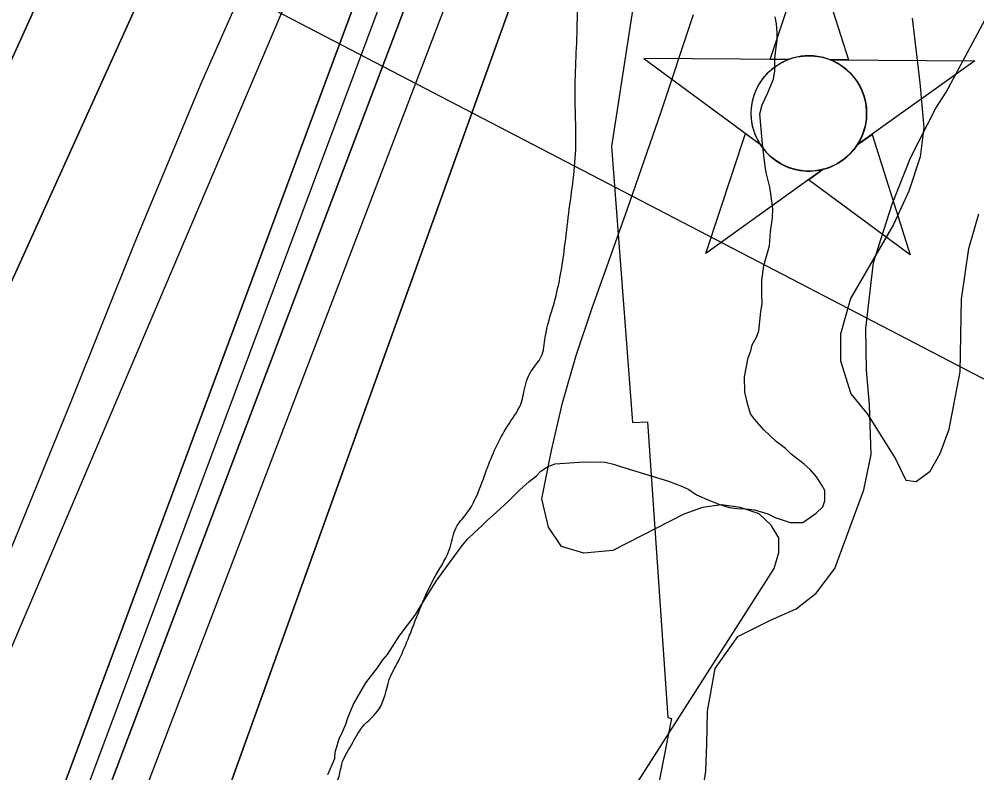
# Model space of a CAD drawing. Extents: x 3361039 to 3398939, y 576572 to 602007.
# Drawn here: x 3386827 to 3387334, y 597634 to 598033 of the extents above; entities that cross this region are included whole.
import ezdxf

# ---------------------------------------------------------------- set-up
doc = ezdxf.new("R2010")
doc.units = 0
for name, color, linetype in [('V-CHAN-NAID', 7, 'Continuous'), ('V-RIVR-EDGE', 7, 'Continuous'), ('V-RIVR-RANG', 7, 'Continuous'), ('V-RRAP-RVMT', 7, 'Continuous'), ('V-SITE-VEGE', 7, 'Continuous'), ('V-TOPO-DPTH', 7, 'Continuous'), ('V-TOPO-MINR', 7, 'Continuous'), ('V-TOPO-WATR', 7, 'Continuous'), ('V-WETL-SWMP', 7, 'Continuous')]:
    doc.layers.add(name, color=color, linetype=linetype)

msp = doc.modelspace()

# ---------------------------------------------------------------- linework, layer by layer
at = {"layer": 'V-CHAN-NAID'}
for points in [[(3387233.94, 598011.51), (3387224.35, 598011.58), (3387245.47, 598075.06), (3387265.7, 598011.29), (3387256.11, 598011.35), (3387254.53, 598011.93), (3387252.44, 598012.55), (3387250.4, 598013), (3387248.36, 598013.31), (3387247.2, 598013.42), (3387245.66, 598013.51), (3387243.94, 598013.5), (3387242.57, 598013.43), (3387240.66, 598013.23), (3387239.3, 598013.01), (3387237.51, 598012.63), (3387235.98, 598012.21), (3387234.95, 598011.88)], [(3387233.94, 598011.51), (3387157.44, 598012.05), (3387219.01, 597966.65), (3387217.9, 597968.56), (3387217.09, 597970.19), (3387216.26, 597972.16), (3387215.56, 597974.21), (3387215.2, 597975.54), (3387214.84, 597977.16), (3387214.6, 597978.61), (3387214.41, 597980.2), (3387214.3, 597981.94), (3387214.29, 597983.52), (3387214.39, 597985.6), (3387214.58, 597987.21), (3387214.97, 597989.42), (3387215.45, 597991.34), (3387216.05, 597993.23), (3387216.71, 597994.91), (3387217.43, 597996.49), (3387218.25, 597998.03), (3387219.31, 597999.77), (3387220.34, 598001.24), (3387221.34, 598002.5), (3387222.34, 598003.65), (3387223.65, 598004.99), (3387224.7, 598005.95), (3387226.42, 598007.35), (3387227.63, 598008.22), (3387229.32, 598009.29), (3387231.05, 598010.23), (3387232.5, 598010.92)], [(3387256.11, 598011.35), (3387332.6, 598010.81), (3387270.4, 597966.29), (3387271.31, 597967.78), (3387272.29, 597969.62), (3387273, 597971.21), (3387273.74, 597973.16), (3387274.29, 597974.95), (3387274.69, 597976.59), (3387275.05, 597978.6), (3387275.23, 597980.17), (3387275.36, 597982.38), (3387275.33, 597984.44), (3387275.14, 597986.66), (3387274.87, 597988.42), (3387274.38, 597990.65), (3387273.74, 597992.79), (3387272.99, 597994.77), (3387272.34, 597996.21), (3387271.34, 597998.13), (3387270.27, 597999.85), (3387269.06, 598001.55), (3387267.8, 598003.09), (3387266.53, 598004.46), (3387264.9, 598005.99), (3387263.15, 598007.4), (3387261.47, 598008.58), (3387259.58, 598009.71), (3387258.11, 598010.47)], [(3387252.37, 597953.38), (3387190.17, 597908.86), (3387211.29, 597972.34), (3387219.01, 597966.65), (3387219.64, 597965.69), (3387221.03, 597963.83), (3387222.24, 597962.41), (3387223.71, 597960.91), (3387225.1, 597959.66), (3387226.55, 597958.5), (3387227.95, 597957.52), (3387229.63, 597956.48), (3387231.34, 597955.57), (3387233.14, 597954.76), (3387234.58, 597954.2), (3387236.21, 597953.67), (3387238.44, 597953.11), (3387239.97, 597952.82), (3387241.99, 597952.57), (3387243.53, 597952.46), (3387245.39, 597952.44), (3387247.08, 597952.52), (3387248.79, 597952.69), (3387250.69, 597953.01)], [(3387270.4, 597966.29), (3387278.2, 597971.87), (3387298.42, 597908.09), (3387244.57, 597947.8), (3387252.37, 597953.38), (3387254.04, 597953.86), (3387255.65, 597954.42), (3387257.81, 597955.33), (3387259.54, 597956.22), (3387261.41, 597957.33), (3387263.15, 597958.54), (3387264.7, 597959.79), (3387265.98, 597960.96), (3387267.37, 597962.38), (3387268.57, 597963.78), (3387269.69, 597965.25)]]:
    msp.add_lwpolyline(points, close=True, dxfattribs=at)
msp.add_circle((3387244.82, 597982.98), 30.54, dxfattribs=at)
at = {"layer": 'V-RIVR-EDGE'}
for points in [[(3387035.8, 597712.74), (3387047.5, 597738.78), (3387054.93, 597753.21), (3387058.13, 597763.77), (3387063.43, 597770.81), (3387068.39, 597779.25), (3387074.77, 597795.8), (3387086.1, 597818.68), (3387092.83, 597830.64), (3387093.9, 597835.57), (3387097.8, 597846.48), (3387103.1, 597854.22), (3387105.24, 597864.44), (3387109.87, 597882.4), (3387115.22, 597909.87), (3387117.38, 597927.84), (3387121.35, 597963.77), (3387121.06, 597990.55), (3387122.21, 598030.01), (3387122.28, 598056.79), (3387121.65, 598086.75), (3387121.68, 598099.43), (3387124.54, 598116.69), (3387130.24, 598140.99), (3387137.36, 598168.46), (3387146.57, 598188.52), (3387150.47, 598200.49), (3387153.68, 598215.64), (3387157.26, 598236.07), (3387156.59, 598249.46), (3387159.08, 598262.84), (3387165.5, 598291.72), (3387167.63, 598300.17), (3387174.39, 598323.06), (3387179.37, 598343.48), (3387187.17, 598364.61), (3387191.81, 598388.21), (3387198.21, 598408.63), (3387204.57, 598416.72), (3387208.11, 598423.76), (3387213.77, 598431.14), (3387216.26, 598440.65), (3387221.21, 598446.63), (3387229.68, 598453.3), (3387243.46, 598468.07), (3387252.29, 598476.85), (3387261.48, 598490.57), (3387266.8, 598503.95), (3387269.3, 598516.98), (3387269.33, 598527.55), (3387270.42, 598539.89), (3387269.75, 598556.8), (3387269.78, 598566.67), (3387272.62, 598575.47), (3387274.75, 598580.75), (3387276.18, 598592.02), (3387282.23, 598617.03), (3387286.17, 598640.27), (3387294.7, 598671.61), (3387299.01, 598704.02), (3387299.39, 598716.35), (3387302.24, 598725.16), (3387308.96, 598738.18), (3387313.23, 598752.26), (3387332.02, 598799.79), (3387344.75, 598817.37), (3387353.58, 598828.27), (3387361.36, 598838.83), (3387376.94, 598868.39), (3387385.09, 598885.28), (3387395.35, 598901.47), (3387408.09, 598925.04), (3387425.43, 598953.54), (3387434.98, 598969.73), (3387436.06, 598977.13), (3387437.14, 598988.75), (3387433.01, 599029.28), (3387428.84, 599052.55), (3387427.47, 599065.95), (3387425.74, 599080.4), (3387425.77, 599092.03), (3387427.7, 599161.79), (3387425.7, 599207.96), (3387426.15, 599247.42), (3387428, 599280.54), (3387431.62, 599320.7), (3387432.37, 599340.79), (3387428.9, 599359.82), (3387429.28, 599371.8), (3387429.31, 599383.43), (3387432.15, 599392.94), (3387435.68, 599396.81), (3387443.8, 599402.07), (3387448.75, 599408.05), (3387453.71, 599419.67), (3387455.15, 599430.94), (3387455.17, 599438.69), (3387455.9, 599451.02), (3387454.53, 599465.47), (3387450.7, 599482.04), (3387440.53, 599502.86), (3387424.74, 599530.74), (3387411.77, 599557.9), (3387402.66, 599578.01), (3387395.67, 599601.63), (3387394.28, 599611.86), (3387394.68, 599629.12), (3387395.06, 599640.75), (3387392.99, 599656.96), (3387390.55, 599667.54), (3387386.02, 599691.87), (3387381.49, 599710.91), (3387377.99, 599719.72), (3387375.18, 599722.9), (3387370.96, 599725.38), (3387370.62, 599734.19), (3387372.8, 599758.5), (3387377.45, 599788.44), (3387381.38, 599808.51), (3387384.96, 599830.35), (3387389.56, 599840.91), (3387396.97, 599842.3), (3387399.8, 599846.53), (3387396.3, 599856.4), (3387392.8, 599866.98), (3387392.12, 599875.44), (3387391.82, 599896.58), (3387391.86, 599913.85), (3387391.17, 599920.19), (3387390.83, 599926.89), (3387390.86, 599936.4), (3387393.03, 599958.95), (3387396.25, 599978.32), (3387394.5, 599983.97), (3387394.52, 599992.42), (3387395.97, 600010.39), (3387397.79, 600031.18), (3387399.98, 600061.83), (3387403.23, 600096), (3387404.37, 600126.65), (3387408.35, 600169.28), (3387410.19, 600200.64), (3387410.33, 600201.96)], [(3386834.88, 597373.08), (3386858.16, 597407.31), (3386871.23, 597423.14), (3386874.76, 597423.48), (3386877.23, 597425.59), (3386881.12, 597430.16), (3386886.06, 597432.97), (3386892.76, 597437.18), (3386895.59, 597441.4), (3386899.84, 597447.73), (3386902.32, 597456.18), (3386908.32, 597459.69), (3386911.15, 597463.21), (3386917.52, 597473.41), (3386925.3, 597487.49), (3386938.75, 597510.36), (3386953.61, 597533.93), (3386962.82, 597551.88), (3386978.39, 597581.44), (3386985.13, 597597.63), (3386985.15, 597605.74), (3386986.22, 597609.96), (3386991.54, 597624.05), (3386995.78, 597631.08), (3386997.56, 597638.48), (3387002.52, 597648.33), (3387008.54, 597658.18), (3387017.37, 597667.68), (3387022.69, 597683.17), (3387027.3, 597692.67), (3387032.61, 597704.64), (3387035.8, 597712.74)]]:
    msp.add_spline(points, degree=3, dxfattribs=at)
at = {"layer": 'V-RIVR-RANG'}
msp.add_line((3387647.07, 597681.1), (3386387.5, 598336.77), dxfattribs=at)
at = {"layer": 'V-RRAP-RVMT'}
for p, q in [((3387158.47, 598082.84), (3387140.23, 597965.45)), ((3387140.23, 597965.45), (3387151.35, 597819.27)), ((3387151.35, 597819.27), (3387159.42, 597819.7)), ((3387159.42, 597819.7), (3387170.16, 597663.05)), ((3387172.12, 597662.57), (3387142.32, 597511.39)), ((3387170.16, 597663.05), (3387172.12, 597662.57))]:
    msp.add_line(p, q, dxfattribs=at)
at = {"layer": 'V-SITE-VEGE'}
for p, q in [((3387227.72, 598030.41), (3387226.93, 598034.04)), ((3387227.99, 598025.73), (3387227.72, 598030.41)), ((3387299.39, 598033.46), (3387303.55, 597999.09)), ((3387228.01, 598021.58), (3387227.99, 598025.73)), ((3387227.24, 598016.63), (3387228.01, 598021.58)), ((3387226.74, 598011.95), (3387227.24, 598016.63)), ((3387226.76, 598005.46), (3387226.74, 598011.95)), ((3387225.99, 598001.03), (3387226.76, 598005.46)), ((3387222.9, 597993.49), (3387225.99, 598001.03)), ((3387303.55, 597999.09), (3387305.65, 597975.5)), ((3387220.06, 597987.5), (3387222.9, 597993.49)), ((3387218.77, 597982.82), (3387220.06, 597987.5)), ((3387220.12, 597968.79), (3387218.77, 597982.82)), ((3387305.65, 597975.5), (3387303.68, 597959.99)), ((3387220.39, 597965.15), (3387220.12, 597968.79)), ((3387221.72, 597955.02), (3387220.39, 597965.15)), ((3387303.68, 597959.99), (3387297.67, 597941.76)), ((3387222.25, 597951.64), (3387221.72, 597955.02)), ((3387224.1, 597943.85), (3387222.25, 597951.64)), ((3387224.9, 597939.17), (3387224.1, 597943.85)), ((3387225.7, 597932.42), (3387224.9, 597939.17)), ((3387297.67, 597941.76), (3387289.64, 597924.21)), ((3387225.45, 597927.74), (3387225.7, 597932.42)), ((3387329.46, 597911.53), (3387334.79, 597929.75)), ((3387224.44, 597920.2), (3387225.45, 597927.74)), ((3387289.64, 597924.21), (3387266.84, 597885.03)), ((3387223.94, 597912.92), (3387224.44, 597920.2)), ((3387220.86, 597902.51), (3387223.94, 597912.92)), ((3387325.5, 597884.55), (3387329.46, 597911.53)), ((3387219.84, 597894.45), (3387220.86, 597902.51)), ((3387219.87, 597887.44), (3387219.84, 597894.45)), ((3387220.14, 597882.24), (3387219.87, 597887.44)), ((3387266.84, 597885.03), (3387261.51, 597866.14)), ((3387324.95, 597846.12), (3387325.5, 597884.55)), ((3387218.37, 597867.94), (3387219.38, 597878.08)), ((3387219.38, 597878.08), (3387220.14, 597882.24)), ((3387217.08, 597864.56), (3387218.37, 597867.94)), ((3387214.75, 597860.39), (3387217.08, 597864.56)), ((3387261.51, 597866.14), (3387261.56, 597851.98)), ((3387212.7, 597853.62), (3387213.98, 597857.27)), ((3387213.98, 597857.27), (3387214.75, 597860.39)), ((3387210.65, 597843.48), (3387212.7, 597853.62)), ((3387261.56, 597851.98), (3387267.01, 597834.47)), ((3387210.94, 597835.43), (3387210.65, 597843.48)), ((3387318.98, 597815.76), (3387324.95, 597846.12)), ((3387212.26, 597829.45), (3387210.94, 597835.43)), ((3387267.01, 597834.47), (3387275.81, 597823.71)), ((3387213.83, 597824), (3387212.26, 597829.45)), ((3387215.92, 597821.15), (3387213.83, 597824)), ((3387275.81, 597823.71), (3387290.72, 597800.16)), ((3387220.88, 597815.45), (3387215.92, 597821.15)), ((3387227.4, 597809.23), (3387220.88, 597815.45)), ((3387314.3, 597802.94), (3387318.98, 597815.76)), ((3387232.35, 597805.61), (3387227.4, 597809.23)), ((3387235.48, 597802.5), (3387232.35, 597805.61)), ((3387242.25, 597797.32), (3387235.48, 597802.5)), ((3387308.94, 597793.48), (3387314.3, 597802.94)), ((3387106.58, 597796.1), (3387110.48, 597797.42)), ((3387110.48, 597797.42), (3387120.61, 597798.23)), ((3387120.61, 597798.23), (3387125.81, 597798.51)), ((3387125.81, 597798.51), (3387136.98, 597798.28)), ((3387136.98, 597798.28), (3387141.41, 597797.26)), ((3387141.41, 597797.26), (3387145.05, 597795.97)), ((3387245.38, 597794.47), (3387242.25, 597797.32)), ((3387290.72, 597800.16), (3387296.15, 597788.72)), ((3387096.73, 597788.01), (3387100.62, 597791.15)), ((3387100.62, 597791.15), (3387102.96, 597793.49)), ((3387102.96, 597793.49), (3387106.58, 597796.1)), ((3387145.05, 597795.97), (3387170.54, 597788.25)), ((3387248.77, 597790.59), (3387245.38, 597794.47)), ((3387301.54, 597788.06), (3387308.94, 597793.48)), ((3387091.55, 597783.58), (3387096.73, 597788.01)), ((3387170.54, 597788.25), (3387177.83, 597785.42)), ((3387251.64, 597786.18), (3387248.77, 597790.59)), ((3387253.21, 597783.32), (3387251.64, 597786.18)), ((3387296.15, 597788.72), (3387301.54, 597788.06)), ((3387085.59, 597777.58), (3387091.55, 597783.58)), ((3387177.83, 597785.42), (3387181.21, 597783.87)), ((3387181.21, 597783.87), (3387185.38, 597781.03)), ((3387185.38, 597781.03), (3387191.89, 597778.19)), ((3387253.23, 597777.87), (3387253.21, 597783.32)), ((3387079.37, 597771.84), (3387085.59, 597777.58)), ((3387191.89, 597778.19), (3387197.09, 597776.12)), ((3387197.09, 597776.12), (3387202.56, 597774.32)), ((3387252.2, 597774.74), (3387253.23, 597777.87)), ((3387074.45, 597767.41), (3387079.37, 597771.84)), ((3387202.56, 597774.32), (3387206.72, 597773.82)), ((3387206.72, 597773.82), (3387211.4, 597773.57)), ((3387211.4, 597773.57), (3387216.08, 597773.07)), ((3387216.08, 597773.07), (3387223.1, 597771.01)), ((3387223.1, 597771.01), (3387227.01, 597768.95)), ((3387241.57, 597766.39), (3387248.57, 597771.35)), ((3387248.57, 597771.35), (3387252.2, 597774.74)), ((3387071.86, 597764.8), (3387074.45, 597767.41)), ((3387227.01, 597768.95), (3387234.81, 597766.37)), ((3387234.81, 597766.37), (3387241.57, 597766.39)), ((3387064.09, 597757.5), (3387067.71, 597761.15)), ((3387067.71, 597761.15), (3387071.86, 597764.8)), ((3387061.5, 597754.37), (3387064.09, 597757.5)), ((3387050.63, 597739.78), (3387061.5, 597754.37)), ((3387038.99, 597721.81), (3387047.52, 597735.35)), ((3387047.52, 597735.35), (3387050.63, 597739.78)), ((3387036.67, 597717.91), (3387038.99, 597721.81)), ((3387027.87, 597706.18), (3387036.67, 597717.91)), ((3387021.66, 597696.55), (3387027.87, 597706.18)), ((3387019.33, 597693.68), (3387021.66, 597696.55)), ((3387016.48, 597689.51), (3387019.33, 597693.68)), ((3387010.27, 597681.43), (3387016.48, 597689.51)), ((3387003.81, 597670.24), (3387010.27, 597681.43)), ((3387000.72, 597662.95), (3387003.81, 597670.24)), ((3386998.14, 597655.92), (3386999.69, 597659.57)), ((3386999.69, 597659.57), (3387000.72, 597662.95)), ((3386996.07, 597651.76), (3386998.14, 597655.92)), ((3386994.02, 597644.74), (3386996.07, 597651.76)), ((3386993.77, 597641.35), (3386994.02, 597644.74)), ((3386990.16, 597633.03), (3386993.77, 597641.35))]:
    msp.add_line(p, q, dxfattribs=at)
at = {"layer": 'V-TOPO-DPTH'}
for points in [[(3387238.52, 600201.49), (3387253.35, 599637.17), (3387254.43, 599613.07), (3387254.49, 599589), (3387253.03, 599564.97), (3387250.56, 599540.98), (3387245.22, 599501.37), (3387238.6, 599457.73), (3387231.01, 599414.28), (3387075.86, 598583.85), (3387075.59, 598580.63), (3387075.14, 598577.43), (3387074.83, 598575.84), (3387072.37, 598564.67), (3387071.41, 598561.08), (3387070.14, 598557.58), (3386627.95, 597581.78), (3386626.89, 597579.68), (3386624.63, 597575.57), (3386216.18, 597034.31)], [(3386216.18, 597034.31), (3386624.63, 597575.57), (3386626.89, 597579.68), (3386627.95, 597581.78), (3387070.14, 598557.58), (3387071.41, 598561.08), (3387072.37, 598564.67), (3387074.83, 598575.84), (3387075.14, 598577.43), (3387075.59, 598580.63), (3387075.86, 598583.85), (3387231.01, 599414.28), (3387238.6, 599457.73), (3387245.22, 599501.37), (3387250.56, 599540.98), (3387253.03, 599564.97), (3387254.49, 599589), (3387254.43, 599613.07), (3387253.35, 599637.17), (3387238.52, 600201.49)], [(3386278, 596973.96), (3386708.89, 597490.1), (3386713.97, 597497.09), (3386718.77, 597504.26), (3386723.13, 597511.71), (3386727.21, 597519.33), (3386854.33, 597830.53), (3386888.11, 597914.95), (3386923.06, 597998.86), (3386959.75, 598082.03), (3387160.3, 598510.28), (3387161.46, 598512.85), (3387162.58, 598515.44), (3387163.61, 598518.07), (3387242.55, 599160.51), (3387249.52, 599206.21), (3387257.39, 599251.77), (3387265.85, 599297.23), (3387317.76, 599561.59), (3387318.8, 599568.12), (3387319.52, 599574.67), (3387319.77, 599581.26), (3387319.7, 599587.87), (3387326.78, 600201.73)], [(3387424.05, 600202), (3387386.28, 599586.37), (3387384.38, 599577.94), (3387382.95, 599569.36), (3387381.56, 599560.78), (3387380.23, 599552.18), (3387378.95, 599543.57), (3387371.96, 599495.26), (3387370.61, 599485.61), (3387369.33, 599475.96), (3387368.13, 599466.29), (3387366.99, 599456.61), (3387366.17, 599446.93), (3387365.7, 599437.23), (3387221.49, 598545.17), (3387213.27, 598519.63), (3387204.66, 598494.23), (3387195.45, 598469.04), (3387185.85, 598443.99), (3387152.26, 598359.32), (3386802.95, 597437.96), (3386795.88, 597427.93), (3386788.49, 597418.13), (3386440.17, 596998.24)], [(3386440.17, 596998.24), (3386788.49, 597418.13), (3386795.88, 597427.93), (3386802.95, 597437.96), (3387152.26, 598359.32), (3387185.85, 598443.99), (3387195.45, 598469.04), (3387204.66, 598494.23), (3387213.27, 598519.63), (3387221.49, 598545.17), (3387365.7, 599437.23), (3387366.17, 599446.93), (3387366.99, 599456.61), (3387368.13, 599466.29), (3387369.33, 599475.96), (3387370.61, 599485.61), (3387371.96, 599495.26), (3387378.95, 599543.57), (3387380.23, 599552.18), (3387381.56, 599560.78), (3387382.95, 599569.36), (3387384.38, 599577.94), (3387386.28, 599586.37), (3387424.05, 600202)], [(3386278, 596973.96), (3386708.89, 597490.1), (3386713.97, 597497.09), (3386718.77, 597504.26), (3386723.13, 597511.71), (3386727.21, 597519.33), (3386854.33, 597830.53), (3386888.11, 597914.95), (3386923.06, 597998.86), (3386959.75, 598082.03), (3387160.3, 598510.28), (3387161.46, 598512.85), (3387162.58, 598515.44), (3387163.61, 598518.07), (3387242.55, 599160.51), (3387249.52, 599206.21), (3387257.39, 599251.77), (3387265.85, 599297.23), (3387317.76, 599561.59)], [(3387298.49, 599549.42), (3387125.19, 598592.2), (3387120.35, 598565.42), (3387114.52, 598538.9), (3386752.75, 597739.93), (3386721.85, 597676.85), (3386678.14, 597587.97), (3386668.6, 597569.61), (3386658.54, 597551.57), (3386647.67, 597533.99), (3386636.28, 597516.73), (3386517.22, 597344.77), (3386327.43, 597098.1)], [(3386327.43, 597098.1), (3386517.22, 597344.77), (3386636.28, 597516.73), (3386647.67, 597533.99), (3386658.54, 597551.57), (3386668.6, 597569.61), (3386678.14, 597587.97), (3386721.85, 597676.85), (3386752.75, 597739.93), (3387114.52, 598538.9), (3387120.35, 598565.42), (3387125.19, 598592.2), (3387298.49, 599549.42)], [(3387316.42, 599395.26), (3387312.61, 599368.23), (3387308.92, 599341.18), (3387305.42, 599314.11), (3387302.04, 599287.02), (3387299.31, 599259.88), (3387185.98, 598529.51), (3387182.09, 598518.55), (3387178.03, 598507.67), (3387173.72, 598496.87), (3386787.73, 597458.92), (3386787.54, 597458.39), (3386787.36, 597457.86), (3386786.75, 597456.29), (3386784.68, 597452.45), (3386782.86, 597450.12), (3386780.04, 597446.72), (3386779.06, 597445.61), (3386299.57, 596912.25)], [(3386299.57, 596912.25), (3386779.06, 597445.61), (3386780.04, 597446.72), (3386782.86, 597450.12), (3386784.68, 597452.45), (3386786.75, 597456.29), (3386787.36, 597457.86), (3386787.54, 597458.39), (3386787.73, 597458.92), (3387173.72, 598496.87), (3387178.03, 598507.67), (3387182.09, 598518.55), (3387185.98, 598529.51), (3387299.31, 599259.88), (3387302.04, 599287.02), (3387305.42, 599314.11), (3387308.92, 599341.18), (3387312.61, 599368.23), (3387316.42, 599395.26)], [(3387230.92, 598441), (3386872.48, 597444.11), (3386861.37, 597422.34), (3386849.64, 597400.93), (3386836.98, 597380.06), (3386823.71, 597359.54), (3386809.57, 597339.6), (3386794.92, 597320.06), (3386779.5, 597301.13), (3386763.55, 597282.61), (3386376.83, 596851.7)]]:
    msp.add_lwpolyline(points, dxfattribs=at)
at = {"layer": 'V-TOPO-MINR'}
for points in [[(3387238.52, 600201.49), (3387253.35, 599637.17), (3387254.43, 599613.07), (3387254.49, 599589), (3387253.03, 599564.97), (3387250.56, 599540.98), (3387245.22, 599501.37), (3387238.6, 599457.73), (3387231.01, 599414.28), (3387075.86, 598583.85), (3387075.59, 598580.63), (3387075.14, 598577.43), (3387074.83, 598575.84), (3387072.37, 598564.67), (3387071.41, 598561.08), (3387070.14, 598557.58), (3386627.95, 597581.78), (3386626.89, 597579.68), (3386624.63, 597575.57), (3386216.18, 597034.31)], [(3386278, 596973.96), (3386708.89, 597490.1), (3386713.97, 597497.09), (3386718.77, 597504.26), (3386723.13, 597511.71), (3386727.21, 597519.33), (3386854.33, 597830.53), (3386888.11, 597914.95), (3386923.06, 597998.86), (3386959.75, 598082.03), (3387160.3, 598510.28), (3387161.46, 598512.85), (3387162.58, 598515.44), (3387163.61, 598518.07), (3387242.55, 599160.51), (3387249.52, 599206.21), (3387257.39, 599251.77), (3387265.85, 599297.23), (3387317.76, 599561.59), (3387318.8, 599568.12), (3387319.52, 599574.67), (3387319.77, 599581.26), (3387319.7, 599587.87), (3387326.78, 600201.73)], [(3386301.86, 596942.31), (3386711.71, 597466.79), (3386721.67, 597480.44), (3386731.07, 597494.46), (3386739.63, 597509), (3386747.61, 597523.9), (3387173.38, 598524.24), (3387284.43, 599309.93), (3387290.13, 599346.07), (3387323.95, 599552.95), (3387325.39, 599563.02), (3387326.58, 599573.11), (3387327.37, 599583.25), (3387327.91, 599593.4), (3387330.71, 599677.66), (3387361.71, 600201.83)], [(3386342.04, 596929.28), (3386693.62, 597318.53), (3386727.46, 597360.4), (3386786.49, 597435.15), (3386790.23, 597440.12), (3386793.82, 597445.2), (3386797.16, 597450.44), (3387190.13, 598501.56), (3387196.34, 598519.02), (3387202.28, 598536.57), (3387334.63, 599372.14), (3387336.83, 599390.36), (3387339.14, 599408.57), (3387341.59, 599426.76), (3387344.15, 599444.93), (3387356.65, 599531.31), (3387359.06, 599548.3), (3387361.43, 599565.31), (3387363.71, 599582.32), (3387365.94, 599599.34), (3387368.78, 599616.2), (3387403.75, 600201.94)], [(3386424.41, 596940.23), (3386790.48, 597401.11), (3386801.52, 597415.75), (3386812.09, 597430.71), (3386821.95, 597446.15), (3386831.34, 597461.9), (3387212.64, 598459.19), (3387221.86, 598485.59), (3387230.46, 598512.2), (3387238.64, 598538.95), (3387399.13, 599534.66), (3387399.03, 599536.11), (3387399.03, 599539.01), (3387399.48, 599543.36), (3387399.88, 599546.25), (3387400.98, 599553.88), (3387401.17, 599555.09), (3387401.88, 599558.68), (3387442.72, 600202.05)], [(3386327.43, 597098.1), (3386517.22, 597344.77), (3386636.28, 597516.73), (3386647.67, 597533.99), (3386658.54, 597551.57), (3386668.6, 597569.61), (3386678.14, 597587.97), (3386721.85, 597676.85), (3386752.75, 597739.93), (3387114.52, 598538.9), (3387120.35, 598565.42), (3387125.19, 598592.2), (3387298.49, 599549.42)], [(3386299.57, 596912.25), (3386779.06, 597445.61), (3386780.04, 597446.72), (3386782.86, 597450.12), (3386784.68, 597452.45), (3386786.75, 597456.29), (3386787.36, 597457.86), (3386787.54, 597458.39), (3386787.73, 597458.92), (3387173.72, 598496.87), (3387178.03, 598507.67), (3387182.09, 598518.55), (3387185.98, 598529.51), (3387299.31, 599259.88), (3387302.04, 599287.02), (3387305.42, 599314.11), (3387308.92, 599341.18), (3387312.61, 599368.23), (3387316.42, 599395.26)], [(3386376.83, 596851.7), (3386763.55, 597282.61), (3386779.5, 597301.13), (3386794.92, 597320.06), (3386809.57, 597339.6), (3386823.71, 597359.54), (3386836.98, 597380.06), (3386849.64, 597400.93), (3386861.37, 597422.34), (3386872.48, 597444.11), (3387230.92, 598441)], [(3386965.14, 597332.87), (3387226.35, 597742.05), (3387228.86, 597750.52), (3387228.81, 597758.29), (3387224.9, 597765.01), (3387218.43, 597771.02), (3387208.45, 597774.34), (3387198.49, 597775.74), (3387188.53, 597774.27), (3387178.58, 597770.87), (3387141.05, 597751.49), (3387125.71, 597750.22), (3387113.76, 597753.61), (3387106.92, 597763.96), (3387103.47, 597778.97), (3387108.51, 597804.49), (3387114.43, 597829.78), (3387121.68, 597854.72), (3387129.81, 597879.43), (3387148.86, 597932.54), (3387166.63, 597983.8), (3387183.69, 598035.3)]]:
    msp.add_lwpolyline(points, dxfattribs=at)
at = {"layer": 'V-TOPO-WATR'}
msp.add_lwpolyline([(3386440.17, 596998.24), (3386788.49, 597418.13), (3386795.88, 597427.93), (3386802.95, 597437.96), (3387152.26, 598359.32), (3387185.85, 598443.99), (3387195.45, 598469.04), (3387204.66, 598494.23), (3387213.27, 598519.63), (3387221.49, 598545.17), (3387365.7, 599437.23), (3387366.17, 599446.93), (3387366.99, 599456.61), (3387368.13, 599466.29), (3387369.33, 599475.96), (3387370.61, 599485.61), (3387371.96, 599495.26), (3387378.95, 599543.57), (3387380.23, 599552.18), (3387381.56, 599560.78), (3387382.95, 599569.36), (3387384.38, 599577.94), (3387386.28, 599586.37), (3387424.05, 600202)], dxfattribs=at)
at = {"layer": 'V-WETL-SWMP'}
for p, q in [((3387317.46, 597994.3), (3387337.86, 598032.31)), ((3387312.03, 597985.7), (3387317.46, 597994.3)), ((3387298.6, 597959.41), (3387312.03, 597985.7)), ((3387288.8, 597934.95), (3387298.6, 597959.41)), ((3387279.02, 597903.99), (3387288.8, 597934.95)), ((3387274.98, 597869.15), (3387279.02, 597903.99)), ((3387275.31, 597847.06), (3387274.98, 597869.15)), ((3387276.93, 597828.61), (3387275.31, 597847.06)), ((3387277.79, 597802.36), (3387276.93, 597828.61)), ((3387273.95, 597783.64), (3387277.79, 597802.36)), ((3387258.5, 597742), (3387273.95, 597783.64)), ((3387248.66, 597728.98), (3387258.5, 597742)), ((3387238.03, 597720.62), (3387248.66, 597728.98)), ((3387224.54, 597714.6), (3387238.03, 597720.62)), ((3387207.15, 597705.97), (3387224.54, 597714.6)), ((3387195.25, 597689.04), (3387207.15, 597705.97)), ((3387191.17, 597666.41), (3387195.25, 597689.04)), ((3387190.7, 597649), (3387191.17, 597666.41)), ((3387190.23, 597634.7), (3387190.7, 597649)), ((3387185.39, 597603.76), (3387190.23, 597634.7))]:
    msp.add_line(p, q, dxfattribs=at)

doc.saveas('drawing.dxf')
